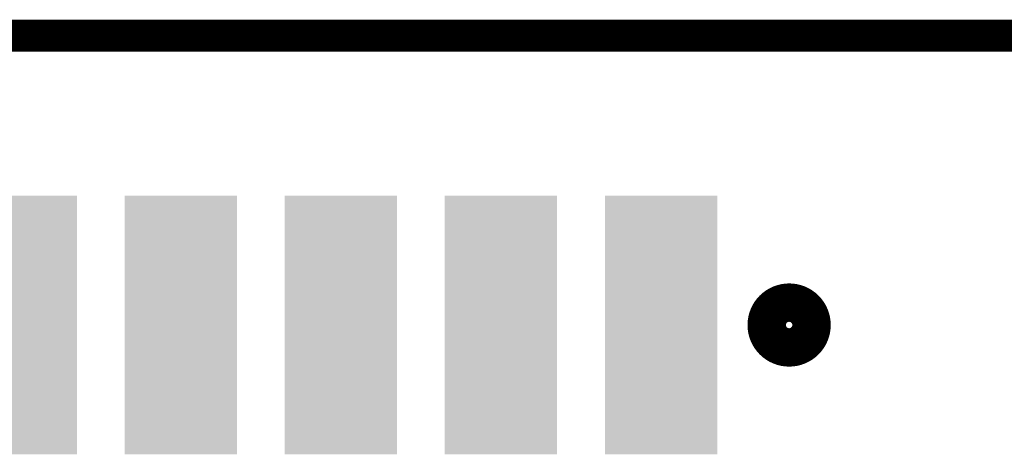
# Model space of a CAD drawing. Extents: x -9 to 122, y -9 to 65.
# Tile 308 of 308: x 106.17 to 113.99, y 61.18 to 64.63. Entities that reach past the tile are written whole.
import ezdxf

# ---------------------------------------------------------------- set-up
doc = ezdxf.new("R2010")
doc.units = 0
doc.layers.get('0').update_dxf_attribs({"linetype": 'CONTINUOUS'})
for name, color, linetype in [('CLICKER_4_FOR_R7FA4M2A_V100_GKO', 14, 'CONTINUOUS'), ('CLICKER_4_FOR_R7FA4M2A_V100_GTO', 12, 'CONTINUOUS'), ('CLICKER_4_FOR_R7FA4M2A_V100_GTS', 13, 'CONTINUOUS')]:
    doc.layers.add(name, color=color, linetype=linetype)

# ---------------------------------------------------------------- blocks, each defined once
blk = doc.blocks.new('RECTANGLE_203')
blk.add_solid([(0.44577, 1.02616), (0.44577, -1.02616), (-0.44577, 1.02616), (-0.44577, -1.02616)])

msp = doc.modelspace()

# ---------------------------------------------------------------- linework, layer by layer
at = {"layer": 'CLICKER_4_FOR_R7FA4M2A_V100_GKO', "const_width": 0.254}
msp.add_lwpolyline([(-4.83108, 64.50076), (117.96014, 64.50076)], dxfattribs=at)
at = {"layer": 'CLICKER_4_FOR_R7FA4M2A_V100_GTO', "const_width": 0.3556}
msp.add_lwpolyline([(112.12576, 62.2046, 1), (112.43056, 62.2046, 1)], format="xyb", close=True, dxfattribs=at)

# ---------------------------------------------------------------- block references
at = {"layer": 'CLICKER_4_FOR_R7FA4M2A_V100_GTS'}
for p in [(106.18216, 62.2046), (107.45216, 62.2046), (108.72216, 62.2046), (109.99216, 62.2046), (111.26216, 62.2046)]:
    msp.add_blockref('RECTANGLE_203', p, dxfattribs=at)

doc.saveas('drawing.dxf')
